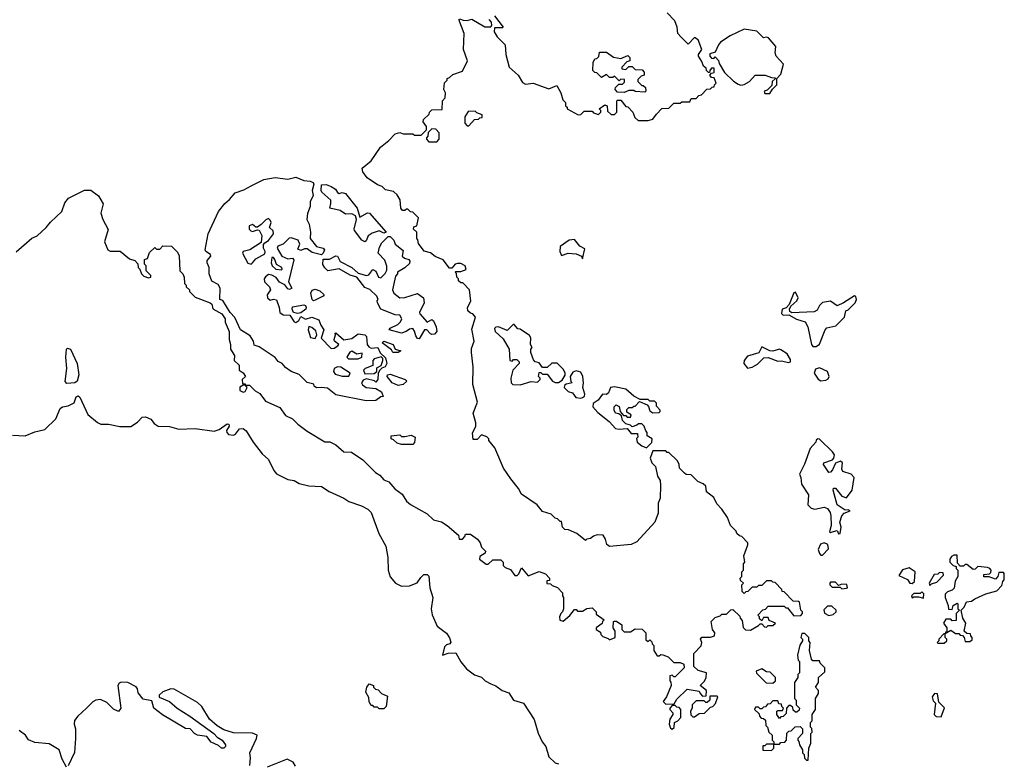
# Model space of a CAD drawing. Extents: x 1861455 to 2058065, y 200073 to 437907.
# Tile 508 of 574: x 1968930 to 1975080, y 404380 to 409022. Entities that reach past the tile are written whole.
import ezdxf

# ---------------------------------------------------------------- set-up
doc = ezdxf.new("R2010")
doc.units = 0

msp = doc.modelspace()

# ---------------------------------------------------------------- linework, layer by layer
at = {"layer": '0CON05XD'}
for points in [[(1971896.4, 409046.4), (1971950, 408975), (1971945, 408970), (1971895, 408970), (1971893.8, 408945), (1971913.3, 408915), (1971963.3, 408865), (1971966.7, 408805), (1971987.5, 408725), (1972042.5, 408675), (1972070.7, 408630.7), (1972088.3, 408618.3), (1972136.4, 408626.4), (1972235, 408590), (1972285, 408610), (1972310, 408565), (1972321.7, 408521.7), (1972340, 408505), (1972340, 408485), (1972350, 408475), (1972350, 408465), (1972418.3, 408428.3), (1972435, 408430), (1972455, 408450), (1972505, 408450), (1972515, 408440), (1972545, 408430), (1972560, 408445), (1972560, 408455), (1972550, 408465), (1972585, 408490), (1972600, 408485), (1972601.7, 408451.7), (1972625, 408430), (1972645, 408430), (1972660, 408445), (1972660, 408515), (1972665, 408520), (1972685, 408520), (1972715, 408480), (1972728.3, 408478.3), (1972760, 408445), (1972771.7, 408411.7), (1972793, 408393), (1972855, 408392.5), (1972885, 408400), (1972908.3, 408431.7), (1972941.7, 408468.3), (1972985, 408470), (1973015, 408500), (1973055, 408500), (1973065, 408510), (1973115, 408510), (1973125, 408530), (1973155, 408530), (1973171.7, 408548.3), (1973188.3, 408551.7), (1973221.7, 408588.3), (1973245, 408590), (1973255, 408600), (1973268.3, 408601.7), (1973270, 408615), (1973280, 408625), (1973268.3, 408658.3), (1973251.7, 408661.7), (1973240, 408675), (1973251.7, 408688.3), (1973268.3, 408691.7), (1973268.3, 408718.3), (1973251.7, 408718.3), (1973240, 408705), (1973238.3, 408691.7), (1973231.7, 408691.7), (1973220, 408705), (1973218.3, 408718.3), (1973201.7, 408731.7), (1973191.7, 408761.7), (1973170, 408795), (1973170, 408805), (1973190, 408835), (1973167.5, 408895), (1973145, 408910), (1973105, 408870), (1973061.7, 408911.7), (1973040, 408935), (1973037.5, 408975), (1973022.5, 409015), (1972973.9, 409063.9)], [(1972310, 405315), (1972302, 405295), (1972304, 405274), (1972325, 405266.7), (1972366.4, 405303.6), (1972395, 405340), (1972405, 405340), (1972415, 405330), (1972445, 405330), (1972473, 405347), (1972505, 405350), (1972530, 405325), (1972531.7, 405311.7), (1972580, 405275), (1972570, 405265), (1972568.3, 405251.7), (1972530, 405225), (1972530, 405215), (1972558.3, 405198.3), (1972560, 405185), (1972571.7, 405171.7), (1972605, 405160), (1972615, 405150), (1972650, 405165), (1972650, 405205), (1972637.5, 405225), (1972640, 405265), (1972645, 405267.5), (1972656.7, 405266.7), (1972690, 405245), (1972690, 405215), (1972705, 405200), (1972745, 405200), (1972775, 405220), (1972817, 405217), (1972840, 405195), (1972841.7, 405151.7), (1972855, 405140), (1972865, 405150), (1972878.3, 405138.3), (1972880, 405125), (1972890, 405115), (1972890, 405085), (1972911.7, 405051.7), (1972925, 405050), (1972935, 405060), (1972947, 405057), (1972980, 405045), (1973015, 405010), (1973055, 405010), (1973078.3, 404998.3), (1973080, 404975), (1973025, 404920), (1973015, 404920), (1973005, 404930), (1972990, 404925), (1972990, 404895), (1972997, 404887), (1973000, 404865), (1972970, 404795), (1972950, 404765), (1972965, 404750), (1973018.3, 404751.7), (1973035, 404780), (1973098.3, 404841.7), (1973175, 404830), (1973180, 404815), (1973195, 404800), (1973218.3, 404801.7), (1973220, 404835), (1973180, 404865), (1973206.7, 404893.3), (1973217.5, 404915), (1973220, 404945), (1973168.3, 404958.3), (1973140, 404985), (1973140, 405065), (1973186.7, 405113.3), (1973190, 405135), (1973182.5, 405155), (1973191.7, 405168.3), (1973245, 405167.5), (1973270, 405175), (1973272.5, 405195), (1973257.5, 405215), (1973250, 405265), (1973275, 405290), (1973305, 405300), (1973315, 405310), (1973345, 405310), (1973371.7, 405338.3), (1973385, 405340), (1973428.3, 405298.3), (1973430, 405285), (1973441.7, 405271.7), (1973448.3, 405228.3), (1973463, 405213), (1973495, 405210), (1973545, 405240), (1973555, 405250), (1973565, 405250), (1973581.7, 405231.7), (1973595, 405230), (1973605, 405240), (1973635, 405240), (1973650, 405255), (1973611.7, 405271.7), (1973605, 405290), (1973575, 405290), (1973565, 405270), (1973551.7, 405281.7), (1973550, 405295), (1973540, 405305), (1973571.7, 405338.3), (1973588.3, 405341.7), (1973605, 405360), (1973705, 405360), (1973715, 405350), (1973725, 405350), (1973765, 405300), (1973808.3, 405301.7), (1973820, 405315), (1973820, 405325), (1973810, 405335), (1973800, 405385), (1973795, 405390), (1973761.7, 405391.7), (1973705, 405450), (1973691.7, 405451.7), (1973690, 405465), (1973648.3, 405508.3), (1973635, 405510), (1973625, 405520), (1973595, 405520), (1973565, 405490), (1973545, 405490), (1973535, 405480), (1973505, 405480), (1973478.3, 405451.7), (1973465, 405450), (1973455, 405440), (1973441.7, 405451.7), (1973440, 405495), (1973450, 405505), (1973431.7, 405521.7), (1973430, 405535), (1973440, 405545), (1973440, 405575), (1973450, 405585), (1973450, 405625), (1973460, 405635), (1973452.5, 405675), (1973477, 405743), (1973477, 405757), (1973440, 405795), (1973425, 405800), (1973410, 405815), (1973405, 405830), (1973370, 405865), (1973350, 405915), (1973316.4, 405966.4), (1973285, 406000), (1973265, 406040), (1973220, 406075), (1973215, 406110), (1973200, 406125), (1973165, 406140), (1973125, 406180), (1973093, 406183), (1973081.7, 406191.7), (1973051.7, 406221.7), (1973050, 406245), (1973038.3, 406268.3), (1972985, 406320), (1972975, 406320), (1972965, 406330), (1972885, 406330), (1972867.5, 406285), (1972877.5, 406255), (1972901.7, 406231.7), (1972913, 406173), (1972930, 406145), (1972932.5, 406115), (1972930, 406035), (1972917, 406003), (1972918.3, 405941.7), (1972897.5, 405885), (1972785, 405762.5), (1972750, 405745), (1972613.6, 405733.6), (1972597.5, 405745), (1972588.3, 405778.3), (1972573.6, 405803.6), (1972536, 405806), (1972515, 405798.8), (1972495, 405782.5), (1972471.7, 405778.3), (1972465, 405770), (1972410, 405815), (1972357, 405837), (1972335, 405840), (1972320, 405855), (1972315, 405890), (1972305, 405890), (1972290, 405905), (1972275, 405910), (1972250, 405935), (1972195, 405952.5), (1972163, 405993), (1972065, 406060), (1972046.1, 406096.1), (1971996.7, 406155), (1971951.7, 406221.7), (1971898.3, 406348.3), (1971860, 406395), (1971860, 406405), (1971848.3, 406418.3), (1971815, 406430), (1971788.3, 406401.7), (1971761.7, 406401.7), (1971758.3, 406441.7), (1971780, 406485), (1971780, 406505), (1971762.5, 406565), (1971790, 406635), (1971761.2, 406745), (1971762.5, 406855), (1971751.2, 406945), (1971751.7, 406968.3), (1971768, 407015), (1971755, 407090), (1971777.5, 407165), (1971760, 407185), (1971745, 407190), (1971730, 407205), (1971727.5, 407225), (1971747.5, 407265), (1971740, 407335), (1971698.3, 407378.3), (1971685, 407380), (1971671.7, 407391.7), (1971670, 407405), (1971660, 407415), (1971658.3, 407438.3), (1971650, 407445), (1971655, 407450), (1971685, 407450), (1971718.3, 407461.7), (1971712.5, 407485), (1971685, 407500), (1971665, 407500), (1971650, 407495), (1971628.3, 407471.7), (1971615, 407470), (1971575, 407522.5), (1971525, 407543.3), (1971495, 407566.7), (1971457, 407577), (1971420, 407625), (1971417, 407647), (1971410, 407655), (1971410, 407695), (1971390, 407715), (1971391.7, 407728.3), (1971410, 407735), (1971420, 407785), (1971385, 407820), (1971371.7, 407821.7), (1971355, 407840), (1971345, 407840), (1971335, 407830), (1971321.7, 407831.7), (1971310, 407845), (1971307, 407897), (1971288.3, 407928.3), (1971265, 407950), (1971215, 407960), (1971195, 407980), (1971165, 407990), (1971100, 408035), (1971073, 408073), (1971070, 408095), (1971125, 408140), (1971183.6, 408226.4), (1971235, 408267.5), (1971275, 408310), (1971305, 408317.5), (1971325, 408310), (1971385, 408310), (1971395, 408300), (1971438.3, 408301.7), (1971470, 408335), (1971470, 408355), (1971450, 408385), (1971451.7, 408398.3), (1971488.3, 408431.7), (1971490, 408445), (1971505, 408460), (1971568.3, 408461.7), (1971570, 408515), (1971587.5, 408535), (1971590, 408565), (1971580, 408585), (1971583, 408627), (1971600, 408645), (1971600, 408655), (1971615, 408660), (1971635, 408680), (1971695, 408700), (1971727.5, 408765), (1971702.5, 408835), (1971706.2, 408935), (1971673.3, 409023.3)], [(1971677, 409027), (1971699.1, 409019.1), (1971725, 409017.1), (1971755, 409025.8), (1971835, 408977.5), (1971872.5, 408977.5), (1971880, 408985), (1971877, 409007), (1971863, 409023)], [(1973615, 408560), (1973631.7, 408588.3), (1973660, 408615), (1973660, 408655), (1973685, 408682.5), (1973700, 408745), (1973654.3, 408794.3), (1973648.9, 408815), (1973653.1, 408855), (1973607.9, 408907.9), (1973595, 408912.5), (1973575, 408908.9), (1973535, 408949.1), (1973455, 408963.4), (1973368.6, 408921.4), (1973308.1, 408881.9), (1973294.3, 408865), (1973275, 408820), (1973241.7, 408808.3), (1973240, 408795), (1973251.7, 408781.7), (1973265, 408780), (1973275, 408790), (1973295, 408767.5), (1973298.3, 408748.3), (1973332, 408692), (1973387.5, 408637.5), (1973418.3, 408618.3), (1973435, 408612.5), (1973455, 408616.7), (1973487.5, 408635), (1973523.6, 408676.4), (1973586.1, 408676.1), (1973625, 408660), (1973648.3, 408658.3), (1973648.3, 408651.7), (1973630, 408635), (1973628.3, 408611.7), (1973598.3, 408581.7), (1973580, 408575), (1973585, 408560), (1973615, 408560)], [(1972705, 408567.5), (1972665, 408570), (1972650, 408585), (1972651.7, 408598.3), (1972671.7, 408618.3), (1972695, 408620), (1972708.3, 408631.7), (1972708.3, 408648.3), (1972685, 408650), (1972675, 408640), (1972645, 408670), (1972635, 408660), (1972615, 408660), (1972595, 408680), (1972565, 408660), (1972535, 408690), (1972521.7, 408691.7), (1972510, 408705), (1972512.5, 408755), (1972521.7, 408778.3), (1972535, 408780), (1972548.3, 408791.7), (1972551.7, 408818.3), (1972595, 408820), (1972638.3, 408788.3), (1972685, 408780), (1972728.3, 408798.3), (1972740, 408785), (1972740, 408765), (1972721.7, 408758.3), (1972690, 408725), (1972690, 408715), (1972715, 408710), (1972735, 408730), (1972755, 408730), (1972775, 408710), (1972818.3, 408708.3), (1972830, 408695), (1972830, 408675), (1972811.7, 408668.3), (1972791.7, 408648.3), (1972790, 408635), (1972815, 408610), (1972825, 408610), (1972838.3, 408598.3), (1972840, 408575), (1972835, 408570), (1972775, 408572.5), (1972765, 408580), (1972735, 408580), (1972705, 408567.5)], [(1971735, 408360), (1971771.7, 408398.3), (1971795, 408400), (1971805, 408410), (1971818.3, 408411.7), (1971818.3, 408428.3), (1971785, 408440), (1971775, 408450), (1971731.7, 408448.3), (1971710, 408415), (1971710, 408375), (1971725, 408360), (1971735, 408360)], [(1971535, 408260), (1971550, 408275), (1971550, 408315), (1971528.3, 408338.3), (1971505, 408340), (1971481.7, 408318.3), (1971480, 408295), (1971470, 408285), (1971470, 408275), (1971485, 408260), (1971535, 408260)], [(1971095, 406642), (1970905, 406680), (1970851.7, 406721.7), (1970815, 406726.7), (1970783, 406723), (1970770, 406735), (1970767, 406747), (1970725, 406757.5), (1970675, 406807.5), (1970625, 406826.7), (1970590.7, 406850.7), (1970570, 406875), (1970545, 406887.5), (1970525, 406912.5), (1970425, 406980), (1970395, 406990), (1970390, 407015), (1970369.3, 407049.3), (1970310, 407085), (1970273.6, 407163.6), (1970243.9, 407193.9), (1970198.3, 407268.3), (1970180, 407275), (1970181.2, 407345), (1970169.5, 407369.5), (1970129.3, 407389.3), (1970113.8, 407435), (1970112.5, 407475), (1970100, 407505), (1970101.7, 407518.3), (1970123.8, 407545), (1970121.2, 407555), (1970093.3, 407575), (1970088.8, 407585), (1970106.2, 407685), (1970171.2, 407825), (1970211.2, 407875), (1970241.2, 407898.8), (1970275, 407941.2), (1970330, 407960), (1970375.8, 407984.2), (1970455, 408023.8), (1970525, 408036.2), (1970605, 408026.7), (1970655, 408038.8), (1970705, 408018.8), (1970745, 408013.8), (1970762.5, 408005), (1970766.7, 407995), (1970756, 407955), (1970763.3, 407925), (1970744.3, 407885.7), (1970743.3, 407855), (1970728.6, 407811.4), (1970724.4, 407775), (1970738.6, 407745), (1970747.1, 407695), (1970744.3, 407655), (1970784.2, 407605), (1970825, 407596.5), (1970833.3, 407585), (1970826.4, 407563.6), (1970815, 407553.3), (1970757.6, 407567.6), (1970725, 407591.9), (1970708.6, 407591.4), (1970685, 407580), (1970668.3, 407588.3), (1970678.9, 407621.1), (1970669.2, 407645), (1970625, 407660.8), (1970612.5, 407657.5), (1970575, 407620), (1970541.9, 407608.1), (1970537.5, 407595), (1970566.4, 407546.4), (1970605, 407528), (1970635, 407533.8), (1970642.9, 407522.9), (1970609.2, 407385), (1970630, 407345), (1970615, 407337.5), (1970605, 407342.5), (1970586, 407366), (1970552.3, 407382.3), (1970532.9, 407412.9), (1970505, 407428), (1970485, 407432), (1970465, 407416.7), (1970456.7, 407405), (1970460, 407385), (1970490, 407355), (1970497.5, 407335), (1970476.2, 407305), (1970478, 407285), (1970495, 407270.8), (1970515, 407276.7), (1970533.3, 407273.3), (1970551.4, 407225), (1970554.4, 407194.4), (1970575, 407180), (1970617.5, 407177.5), (1970643.8, 407135), (1970655, 407131.2), (1970673.3, 407145), (1970685, 407170), (1970715, 407153.3), (1970755, 407163.8), (1970798.3, 407148.3), (1970810, 407115), (1970830, 407085), (1970812.9, 407032.9), (1970875, 406970), (1970895, 406972), (1970917.5, 406985), (1970922.5, 406995), (1970896.7, 407015), (1970893.3, 407025), (1970902.5, 407055), (1970900, 407065), (1970905, 407067.5), (1970953.8, 407023.8), (1971005, 407032.5), (1971045, 407060), (1971085, 407053.8), (1971095.8, 407045), (1971101.2, 406995), (1971110, 406980), (1971125, 406971.2), (1971166, 406976), (1971182.5, 406942.5), (1971215, 406910), (1971223.3, 406875), (1971212.5, 406855), (1971192.5, 406847.5), (1971180, 406835), (1971170, 406815), (1971166.7, 406775), (1971155, 406760), (1971147, 406767), (1971095, 406780), (1971075, 406772), (1971065.8, 406755), (1971072, 406742), (1971095, 406725.6), (1971155, 406720), (1971189.3, 406699.3), (1971200, 406670), (1971185, 406667.5), (1971155, 406643.8), (1971095, 406642)], [(1971085, 407634.3), (1971066.2, 407645), (1971021.2, 407705), (1971018.8, 407715), (1971033.8, 407775), (1971028, 407798), (1971005, 407810), (1970965, 407807.5), (1970930.8, 407830.8), (1970866.2, 407845), (1970874.4, 407875), (1970872.9, 407895), (1970817.5, 407945), (1970812.5, 407955), (1970815, 407990), (1970845, 407992.5), (1970875, 407980), (1970903, 407963), (1970915, 407942.5), (1970925, 407937.5), (1970945, 407942.5), (1970965, 407937.5), (1971037.5, 407845), (1971055, 407790), (1971103, 407817), (1971115, 407813.3), (1971220, 407695), (1971205, 407690), (1971175, 407703.3), (1971130.8, 407689.2), (1971107.6, 407672.4), (1971095, 407641.2), (1971085, 407634.3)], [(1968907, 407573), (1969005, 407657.5), (1969038.3, 407671.7), (1969096.4, 407723.6), (1969123, 407757), (1969192.5, 407825), (1969211.7, 407878.3), (1969235, 407907.5), (1969335, 407957.5), (1969375, 407957.5), (1969423, 407923), (1969451.7, 407871.7), (1969437.5, 407815), (1969450, 407775), (1969481.7, 407711.7), (1969460, 407635), (1969480, 407585), (1969495, 407577.5), (1969557, 407577), (1969615, 407530), (1969648.3, 407518.3), (1969668.3, 407498.3), (1969670, 407475), (1969680, 407465), (1969690, 407435), (1969705, 407420), (1969735, 407410), (1969750, 407415), (1969750, 407425), (1969720, 407455), (1969720, 407485), (1969710, 407495), (1969710, 407525), (1969728.3, 407531.7), (1969741.7, 407568.3), (1969775, 407600), (1969785, 407590), (1969805, 407590), (1969825, 407610), (1969878.3, 407608.3), (1969915, 407570), (1969927, 407547), (1969930, 407455), (1969950, 407435), (1969957.5, 407415), (1969960, 407375), (1969970, 407365), (1969970, 407355), (1969990, 407335), (1969990, 407325), (1970025, 407290), (1970120, 407255), (1970130, 407245), (1970137, 407217), (1970192.5, 407185), (1970212.5, 407155), (1970213, 407133), (1970237.5, 407075), (1970237.5, 407025), (1970247.5, 406995), (1970247.5, 406965), (1970272.5, 406925), (1970270, 406895), (1970300, 406865), (1970300, 406835), (1970326.4, 406816.4), (1970340, 406795), (1970320, 406775), (1970321.7, 406751.7), (1970338.3, 406748.3), (1970340, 406740), (1970325, 406740), (1970305, 406727.5), (1970305, 406707.5), (1970325, 406697.5), (1970338.3, 406701.7), (1970350, 406725), (1970340, 406740), (1970365, 406740), (1970400, 406705), (1970429.3, 406689.3), (1970465, 406640), (1970555, 406600), (1970590.7, 406550.7), (1970635, 406530), (1970667, 406497), (1970725, 406452.5), (1970835, 406387.5), (1970867, 406387), (1970905, 406367.5), (1970953.9, 406323.9), (1971001.7, 406321.7), (1971072.5, 406275), (1971152.5, 406195), (1971179.5, 406179.5), (1971205, 406150), (1971236.4, 406136.4), (1971274.1, 406094.1), (1971319.3, 406059.3), (1971347, 406017), (1971370, 405995), (1971475, 405937.5), (1971515, 405900), (1971565, 405887.5), (1971600, 405865), (1971670, 405805), (1971675, 405780), (1971695, 405780), (1971710, 405795), (1971715, 405810), (1971745, 405810), (1971789.3, 405779.3), (1971807, 405757), (1971815, 405730), (1971840, 405705), (1971838.3, 405691.7), (1971805, 405670), (1971802.5, 405655), (1971843, 405623), (1971857, 405623), (1971885, 405650), (1971935, 405650), (1971950, 405635), (1971950, 405615), (1971963, 405603), (1971995, 405590), (1972023, 405553), (1972037, 405553), (1972048.3, 405561.7), (1972065, 405600), (1972105, 405550), (1972175, 405577.5), (1972215, 405562.5), (1972240, 405535), (1972238.3, 405521.7), (1972221.7, 405518.3), (1972221.7, 405501.7), (1972245, 405500), (1972255, 405490), (1972288.3, 405478.3), (1972320, 405445), (1972320, 405425), (1972327.5, 405415), (1972326.2, 405345), (1972320, 405325), (1972310, 405315)], [(1970375, 407496.7), (1970385, 407503.3), (1970405, 407530), (1970460.7, 407559.3), (1970463.3, 407575), (1970453.3, 407595), (1970452.5, 407617.5), (1970460.7, 407629.3), (1970485, 407642.5), (1970516, 407685), (1970514.1, 407704.1), (1970491.2, 407725), (1970500, 407755), (1970495, 407771.2), (1970485, 407780), (1970466.6, 407773.4), (1970437.7, 407742.3), (1970415, 407727.5), (1970405, 407727.5), (1970385, 407743.3), (1970364.2, 407735.8), (1970364, 407715), (1970374.2, 407704.2), (1970385, 407698.8), (1970415, 407710), (1970425, 407707.5), (1970443.3, 407675), (1970438.3, 407631.7), (1970367.5, 407585), (1970326.2, 407573.8), (1970321.2, 407565), (1970355, 407502.5), (1970375, 407496.7)], [(1971425, 407030), (1971415, 407032.5), (1971405, 407047.5), (1971396.8, 407076.8), (1971385, 407093.8), (1971365, 407090.8), (1971343.8, 407075), (1971315, 407064.4), (1971237.5, 407085), (1971245, 407095.8), (1971291.1, 407118.9), (1971309.2, 407135), (1971316, 407155), (1971305, 407176.7), (1971275, 407179.2), (1971185.8, 407215), (1971164.2, 407255), (1971163.3, 407266.7), (1971170, 407275), (1971160, 407295), (1971118, 407338), (1971085, 407350.6), (1971035, 407414.4), (1970995, 407427.3), (1970926.1, 407466.1), (1970854.5, 407454.5), (1970835, 407472), (1970823.8, 407493.8), (1970825, 407526.7), (1970865, 407527.1), (1970905, 407547.1), (1970915, 407545.8), (1970932.6, 407512.6), (1971004.2, 407475), (1971045, 407439.5), (1971096.1, 407423.9), (1971109.9, 407430.1), (1971135, 407462.5), (1971155, 407452), (1971172, 407415), (1971185, 407410.8), (1971212.7, 407437.3), (1971222.3, 407457.7), (1971223.9, 407483.9), (1971210.5, 407520.5), (1971168.8, 407565), (1971177.8, 407602.2), (1971191.7, 407628.3), (1971231.7, 407668.3), (1971245, 407667.5), (1971267.5, 407645), (1971275, 407620), (1971325, 407580), (1971320, 407545), (1971333, 407533), (1971360, 407525), (1971367.5, 407515), (1971365, 407500), (1971336.4, 407473.6), (1971290, 407445), (1971290, 407435), (1971278.3, 407421.7), (1971258, 407335), (1971266.2, 407315), (1971305, 407286.2), (1971335, 407286.7), (1971415, 407312.5), (1971452.5, 407285), (1971456.7, 407255), (1971426.2, 407195), (1971428.8, 407185), (1971474.4, 407134.4), (1971505, 407150), (1971515, 407142.5), (1971531.2, 407105), (1971536.2, 407075), (1971520.7, 407059.3), (1971505, 407056.7), (1971495, 407060), (1971472.5, 407085), (1971457.5, 407085), (1971425, 407030)], [(1972445, 407530), (1972460.8, 407590.8), (1972428.9, 407608.9), (1972395, 407650), (1972362.5, 407645), (1972306.7, 407605), (1972304.2, 407575), (1972315, 407550), (1972355, 407564), (1972405, 407560), (1972440, 407545), (1972445, 407530)], [(1970565, 407460), (1970570, 407465), (1970566.7, 407475), (1970533.6, 407493.6), (1970523.3, 407525), (1970515, 407537.5), (1970505, 407537.5), (1970500, 407505), (1970507.5, 407485), (1970530, 407465), (1970565, 407460)], [(1970765, 407267.5), (1970757.5, 407275), (1970747.5, 407315), (1970757, 407333), (1970775, 407340), (1970805, 407330), (1970831.2, 407305), (1970826.2, 407295), (1970775, 407270), (1970765, 407267.5)], [(1973905, 406980.8), (1973925, 406996.7), (1973961.2, 407085), (1973972.3, 407097.7), (1974028.3, 407111.7), (1974082.5, 407165), (1974090, 407205), (1974105, 407210), (1974147.5, 407255), (1974156.2, 407275), (1974153, 407293), (1974145, 407297.5), (1974076.1, 407253.9), (1974035, 407236.2), (1973995, 407263.8), (1973945, 407256), (1973925, 407237.5), (1973910.5, 407209.5), (1973892, 407198), (1973752.5, 407192.5), (1973740, 407200), (1973737.5, 407215), (1973747, 407233), (1973785, 407267.5), (1973793.3, 407285), (1973775, 407320), (1973765, 407316.7), (1973737, 407243), (1973717, 407223), (1973692.5, 407215), (1973688.3, 407188.3), (1973698.3, 407178.3), (1973735, 407180), (1973783, 407153), (1973836.4, 407136.4), (1973852.5, 407105), (1973876.7, 406995), (1973885, 406982.5), (1973905, 406980.8)], [(1970665, 407187.5), (1970640, 407195), (1970632.5, 407215), (1970635, 407230), (1970705, 407241.2), (1970715, 407237.5), (1970720, 407225), (1970716.7, 407215), (1970685, 407192.5), (1970665, 407187.5)], [(1970775, 407032), (1970786.2, 407055), (1970779.7, 407079.7), (1970755, 407101.2), (1970735, 407107.5), (1970731.2, 407085), (1970747, 407037), (1970775, 407032)], [(1972055, 406742.5), (1972125, 406762.5), (1972165, 406760), (1972180, 406775), (1972180, 406785), (1972170, 406795), (1972175, 406820), (1972185, 406820), (1972195, 406810), (1972225, 406810), (1972257.5, 406765), (1972275, 406756.2), (1972295, 406756.7), (1972318.3, 406771.7), (1972337, 406803), (1972337, 406817), (1972325, 406840), (1972287, 406877), (1972253, 406877), (1972225, 406850), (1972195, 406850), (1972175, 406880), (1972150, 406885), (1972138.3, 406898.3), (1972123.3, 406945), (1972122.5, 406965), (1972130, 406975), (1972120, 406995), (1972122.5, 407035), (1972115, 407050), (1972055, 407090), (1972041.7, 407091.7), (1972018.3, 407118.3), (1972011.7, 407118.3), (1971975, 407082.5), (1971920, 407105), (1971905, 407103.3), (1971896.7, 407095), (1971900, 407075), (1971948.8, 407028.8), (1971987.5, 406965), (1971992.5, 406895), (1972005, 406890), (1972015, 406900), (1972035, 406900), (1972050, 406885), (1972050, 406875), (1972010, 406835), (1971997.5, 406785), (1972000, 406755), (1972010, 406745), (1972055, 406742.5)], [(1971295, 406944.2), (1971260, 406945), (1971251.7, 406961.7), (1971193.3, 407005), (1971205, 407015.7), (1971263.3, 406995), (1971276, 406966), (1971310, 406955), (1971295, 406944.2)], [(1969225, 406750), (1969213.6, 406763.6), (1969223.8, 406845), (1969218.8, 406915), (1969222.5, 406965), (1969228.3, 406971.7), (1969247.5, 406965), (1969290, 406875), (1969298.8, 406805), (1969288.8, 406765), (1969275, 406754.2), (1969225, 406750)], [(1970983.8, 406903.8), (1971045, 406904), (1971066.7, 406915), (1971070, 406940), (1971035, 406933.8), (1971005, 406953.3), (1970992.7, 406947.3), (1970973.3, 406915), (1970983.8, 406903.8)], [(1973475, 406847.5), (1973505, 406853.3), (1973539.3, 406870.7), (1973578.3, 406911.7), (1973605, 406913.3), (1973665, 406890), (1973686.7, 406893.3), (1973735, 406881.2), (1973743.6, 406886.4), (1973745, 406900), (1973723.8, 406935), (1973685, 406961.4), (1973675, 406965.6), (1973635, 406952.9), (1973615, 406954), (1973565, 406980), (1973547.1, 406942.9), (1973475, 406921.4), (1973454.3, 406895), (1973454, 406875), (1973475, 406847.5)], [(1971085, 406811.2), (1971145, 406812.5), (1971160, 406825), (1971161.7, 406848.3), (1971187, 406863), (1971197.5, 406895), (1971197.5, 406907.5), (1971187.5, 406917.5), (1971144.4, 406905.6), (1971136, 406895), (1971136.7, 406863.3), (1971087.5, 406845), (1971077.5, 406835), (1971085, 406811.2)], [(1970945, 406796.2), (1970985, 406797.5), (1970993.3, 406815), (1970935, 406852), (1970915, 406854), (1970893.8, 406845), (1970890, 406825), (1970900, 406810), (1970945, 406796.2)], [(1972435, 406658.8), (1972445, 406663.3), (1972457.3, 406672.7), (1972460, 406685), (1972446.7, 406725), (1972451.2, 406755), (1972447.5, 406795), (1972435, 406821.2), (1972405, 406830), (1972385, 406822.5), (1972367.5, 406795), (1972372.5, 406762.5), (1972380, 406755), (1972342.5, 406747.5), (1972332.3, 406737.7), (1972331.2, 406725), (1972355, 406700), (1972382.5, 406692.5), (1972403, 406663), (1972435, 406658.8)], [(1973935, 406767.5), (1973965, 406772.5), (1973979.3, 406780.7), (1973986.4, 406793.6), (1973976, 406825), (1973925, 406849.2), (1973900.5, 406839.5), (1973892.5, 406815), (1973917, 406777), (1973935, 406767.5)], [(1971295, 406737.5), (1971256.2, 406755), (1971226.2, 406795), (1971227.5, 406805), (1971245, 406810), (1971337.5, 406775), (1971347.5, 406765), (1971325, 406743.8), (1971295, 406737.5)], [(1972845, 406350), (1972878.3, 406381.7), (1972880, 406405), (1972850, 406425), (1972850, 406445), (1972840, 406455), (1972830, 406485), (1972815, 406500), (1972795, 406500), (1972785, 406490), (1972755, 406480), (1972745, 406490), (1972715, 406500), (1972695, 406520), (1972688.3, 406548.3), (1972671.7, 406561.7), (1972652.5, 406565), (1972643.6, 406583.6), (1972642.5, 406605), (1972655, 406617.5), (1972675, 406607.5), (1972680, 406575), (1972701.7, 406551.7), (1972715, 406550), (1972725, 406540), (1972745, 406540), (1972750, 406555), (1972721.7, 406571.7), (1972721.7, 406588.3), (1972735, 406600), (1972755, 406600), (1972765, 406610), (1972775, 406610), (1972801.7, 406638.3), (1972848.3, 406618.3), (1972857.5, 406607.5), (1972865, 406580), (1972885, 406567.5), (1972925, 406570), (1972930, 406575), (1972930, 406585), (1972908.3, 406608.3), (1972907.5, 406627.5), (1972895, 406640), (1972865, 406640), (1972855, 406650), (1972805, 406650), (1972765, 406672.5), (1972716.4, 406716.4), (1972645, 406730), (1972620, 406725), (1972608.3, 406691.7), (1972595, 406682.5), (1972570, 406685), (1972543, 406647), (1972512.5, 406625), (1972510, 406605), (1972540.3, 406570.3), (1972612.7, 406512.7), (1972650.7, 406470.7), (1972673.8, 406466.2), (1972725, 406470), (1972748.3, 406438.3), (1972788.3, 406438.3), (1972790, 406415), (1972783.3, 406406.7), (1972786.7, 406385), (1972815, 406362.5), (1972845, 406350)], [(1968885, 406427.5), (1968965, 406423.3), (1969025, 406450), (1969086.1, 406463.9), (1969155, 406530), (1969183.8, 406595), (1969197.5, 406605), (1969232.1, 406612.1), (1969270.2, 406629.8), (1969282.9, 406667.1), (1969295, 406673.3), (1969306.2, 406665), (1969355, 406557.5), (1969415, 406507.5), (1969437, 406497), (1969485, 406496.7), (1969555, 406482.5), (1969625, 406482.5), (1969665, 406510), (1969695, 406540), (1969715, 406542.5), (1969748.3, 406528.3), (1969770.5, 406500.5), (1969795, 406483.8), (1969865, 406483.3), (1969925, 406466.2), (1970025, 406470.8), (1970145, 406454), (1970175, 406464), (1970225, 406498.8), (1970235.9, 406495.9), (1970239.2, 406485), (1970222.6, 406457.4), (1970223.5, 406445), (1970235, 406433.3), (1970265, 406428.7), (1970278.5, 406435), (1970302.9, 406467.1), (1970325, 406469.5), (1970345.6, 406455), (1970388.8, 406385), (1970445, 406311.2), (1970485, 406276.2), (1970517.3, 406207.3), (1970535, 406186.7), (1970605, 406152), (1970645, 406146), (1970675.7, 406125.7), (1970735, 406112), (1970815, 406107.5), (1970863, 406077), (1970953.8, 406035), (1970985, 406014.2), (1971065, 405988), (1971105, 405966), (1971125, 405946.2), (1971173.8, 405815), (1971216.2, 405735), (1971228.8, 405665), (1971231.2, 405585), (1971243.8, 405543.8), (1971277.5, 405505), (1971315, 405486.7), (1971365, 405487.5), (1971413, 405507), (1971435, 405540), (1971455, 405557.5), (1971475, 405557.5), (1971485, 405547.5), (1971491.2, 405475), (1971510, 405415), (1971500, 405345), (1971506.1, 405306.1), (1971537.5, 405235), (1971595, 405193.3), (1971615, 405162.5), (1971623, 405137), (1971617.5, 405125), (1971595, 405119.2), (1971583, 405107), (1971570, 405055), (1971607.3, 405067.3), (1971655, 405070), (1971685, 405012.5), (1971720.5, 404970.5), (1971771.7, 404931.7), (1971815, 404916.7), (1971837.5, 404895), (1971873, 404877), (1971905, 404863.3), (1971944.3, 404834.3), (1971985, 404820), (1972015, 404773.3), (1972077.5, 404755), (1972143.9, 404653.9), (1972168.3, 404568.3), (1972193.3, 404515), (1972216.7, 404485), (1972235, 404420), (1972275, 404382.5), (1972295, 404377.5)], [(1971385, 406370), (1971315, 406370), (1971288.3, 406378.3), (1971265, 406400), (1971250, 406405), (1971250, 406425), (1971305, 406430), (1971315, 406420), (1971335, 406420), (1971375, 406427.5), (1971400, 406415), (1971397, 406383), (1971385, 406370)], [(1974045, 405813.3), (1974055, 405813.8), (1974060, 405855), (1974052, 405885), (1974065.7, 405924.3), (1974079.2, 405940.8), (1974116.2, 405955), (1974105, 405962.5), (1974085, 405960), (1974035, 405992.5), (1974010, 406085), (1974013.3, 406096.7), (1974025, 406097.5), (1974065, 406047.5), (1974095, 406037.5), (1974130, 406085), (1974141.2, 406165), (1974124.2, 406184.2), (1974070.8, 406200.8), (1974065.8, 406215), (1974068.8, 406255), (1974056.1, 406266.1), (1974025.8, 406254.2), (1974007.3, 406212.7), (1973995, 406197.5), (1973983.3, 406195), (1973950, 406245), (1973952.5, 406255), (1974006, 406274), (1974015.7, 406284.3), (1974018.6, 406305), (1974007.1, 406325), (1973925, 406403.8), (1973914.3, 406405.7), (1973905, 406397.5), (1973902.5, 406385), (1973866.7, 406345), (1973833, 406247), (1973800, 406185), (1973810, 406165), (1973813, 406123), (1973857.5, 406055), (1973853, 405993), (1973873, 405973), (1973897, 405967), (1973955, 405978.8), (1973975, 405971.2), (1973991.4, 405945), (1973995.7, 405925.7), (1973998, 405865), (1973987.5, 405825), (1973995, 405820), (1974013.6, 405826.4), (1974035, 405832.5), (1974045, 405813.3)], [(1973945, 405680), (1973981.7, 405718.3), (1973976.7, 405745), (1973955, 405756.2), (1973932.3, 405747.7), (1973917.5, 405715), (1973925, 405690), (1973935, 405680), (1973945, 405680)], [(1974705, 405130), (1974720, 405145), (1974720, 405155), (1974710, 405165), (1974710, 405190), (1974745, 405210), (1974775, 405190), (1974795, 405190), (1974805, 405180), (1974818.3, 405178.3), (1974830, 405165), (1974835, 405140), (1974865, 405140), (1974878.3, 405151.7), (1974880, 405165), (1974870, 405175), (1974868.3, 405188.3), (1974845, 405190), (1974830, 405205), (1974840, 405255), (1974820, 405285), (1974810, 405335), (1974830, 405355), (1974843, 405387), (1974875, 405392.5), (1974895, 405407.5), (1974965, 405437.5), (1975033, 405457), (1975065, 405490), (1975070, 405515), (1975080, 405525), (1975080, 405565), (1975075, 405570), (1975045, 405570), (1975040, 405545), (1975025, 405530), (1974985, 405543.3), (1974953, 405543), (1974951.7, 405558.3), (1974987, 405563), (1974995, 405570), (1974997.5, 405585), (1974990, 405595), (1974975, 405602.5), (1974915, 405607.5), (1974898.3, 405591.7), (1974885, 405590), (1974845, 405620), (1974835, 405620), (1974825, 405610), (1974805, 405610), (1974788.3, 405628.3), (1974785, 405680), (1974765, 405680), (1974750, 405670), (1974740, 405655), (1974740, 405635), (1974760, 405615), (1974778.3, 405608.3), (1974780, 405595), (1974790, 405585), (1974790, 405545), (1974773, 405517), (1974767, 405473), (1974755, 405460), (1974725, 405450), (1974710, 405435), (1974710, 405415), (1974730, 405365), (1974731.7, 405341.7), (1974755, 405340), (1974760, 405365), (1974785, 405380), (1974790, 405375), (1974790, 405345), (1974800, 405335), (1974780, 405315), (1974778.3, 405271.7), (1974755, 405270), (1974745, 405280), (1974715, 405280), (1974700, 405255), (1974720, 405225), (1974720, 405200), (1974711.7, 405198.3), (1974710, 405190), (1974701.7, 405188.3), (1974670, 405155), (1974670, 405145), (1974660, 405135), (1974665, 405130), (1974705, 405130)], [(1974505, 405502.5), (1974520, 405515), (1974522.5, 405575), (1974485, 405600), (1974445, 405587.5), (1974421.7, 405551.7), (1974475, 405527.5), (1974490, 405505), (1974505, 405502.5)], [(1974615, 405490), (1974625, 405500), (1974659.3, 405510.7), (1974700, 405555), (1974698.3, 405568.3), (1974675, 405570), (1974665, 405560), (1974641.7, 405558.3), (1974610, 405505), (1974615, 405490)], [(1974065, 405470), (1974095, 405472.5), (1974100, 405475), (1974097, 405497), (1974065, 405497.5), (1974045, 405490), (1974025, 405510), (1973995, 405510), (1973990, 405505), (1973990, 405495), (1974005, 405480), (1974055, 405480), (1974065, 405470)], [(1974575, 405410), (1974577, 405437), (1974565, 405450), (1974555, 405440), (1974515, 405440), (1974500, 405425), (1974505, 405412.5), (1974515, 405420), (1974545, 405420), (1974575, 405410)], [(1973985, 405303.3), (1974011.7, 405308.3), (1974030, 405325), (1974030, 405335), (1974001.7, 405361.7), (1973975, 405360), (1973953, 405337), (1973957, 405317), (1973985, 405303.3)], [(1973855, 404400), (1973860, 404475), (1973872.5, 404505), (1973872.5, 404565), (1973880, 404575), (1973877, 404597), (1973870, 404605), (1973870, 404635), (1973880, 404645), (1973880, 404685), (1973900, 404715), (1973900, 404785), (1973920, 404815), (1973920, 404835), (1973900, 404855), (1973920, 404885), (1973920, 404915), (1973958.3, 404951.7), (1973960, 404975), (1973930, 405005), (1973925, 405020), (1973885, 405020), (1973875, 405030), (1973862.5, 405085), (1973867.5, 405135), (1973860, 405145), (1973860, 405165), (1973835, 405190), (1973815, 405190), (1973810, 405165), (1973820, 405155), (1973820, 405145), (1973803, 405117), (1973787.5, 405055), (1973793, 405023), (1973800, 405015), (1973800, 404945), (1973790, 404935), (1973790, 404915), (1973770, 404885), (1973770, 404785), (1973780, 404775), (1973780, 404745), (1973800, 404725), (1973798.3, 404711.7), (1973785, 404700), (1973775, 404700), (1973761.7, 404711.7), (1973758.3, 404728.3), (1973745, 404740), (1973735, 404740), (1973720, 404725), (1973718.3, 404691.7), (1973698.3, 404671.7), (1973685, 404670), (1973675, 404660), (1973660, 404685), (1973660, 404705), (1973665, 404710), (1973695, 404710), (1973700, 404725), (1973690, 404735), (1973688.3, 404748.3), (1973671.7, 404751.7), (1973665, 404770), (1973635, 404770), (1973618.3, 404751.7), (1973601.7, 404748.3), (1973588.3, 404731.7), (1973575, 404730), (1973565, 404720), (1973555, 404720), (1973545, 404730), (1973525, 404730), (1973520, 404715), (1973548.3, 404688.3), (1973550, 404675), (1973561.7, 404661.7), (1973575, 404660), (1973588.3, 404648.3), (1973590, 404615), (1973600, 404605), (1973610, 404575), (1973630, 404555), (1973630, 404525), (1973640, 404515), (1973640, 404500), (1973595, 404500), (1973585, 404490), (1973571.7, 404488.3), (1973571.7, 404461.7), (1973625, 404460), (1973640, 404475), (1973640, 404500), (1973675, 404500), (1973685, 404510), (1973708.3, 404511.7), (1973720, 404525), (1973721.7, 404568.3), (1973735, 404580), (1973748.3, 404581.7), (1973773.3, 404606.7), (1973805, 404610), (1973820, 404595), (1973820, 404565), (1973790, 404535), (1973790, 404525), (1973797, 404517), (1973800, 404495), (1973820, 404465), (1973820, 404445), (1973830, 404435), (1973831.7, 404411.7), (1973845, 404400), (1973855, 404400)], [(1973635, 404880), (1973650, 404895), (1973650, 404915), (1973618.3, 404948.3), (1973595, 404950), (1973565, 404970), (1973530, 404955), (1973531.7, 404941.7), (1973591.7, 404881.7), (1973635, 404880)], [(1970366.7, 404366.7), (1970372, 404415), (1970367.1, 404445), (1970410, 404535), (1970413.8, 404555), (1970385, 404568.8), (1970265, 404569.2), (1970205, 404588.9), (1970163, 404613), (1970115, 404655.8), (1970067.8, 404735), (1970039.6, 404759.6), (1969895, 404843), (1969874.4, 404845.6), (1969825, 404826.2), (1969802, 404805), (1969802, 404792), (1969865, 404765.5), (1969913.8, 404723.8), (1969992.5, 404675), (1970142.5, 404565), (1970162.6, 404542.6), (1970194.2, 404525), (1970215.8, 404495), (1970216, 404485), (1970204.3, 404474.3), (1970190, 404475), (1970171.2, 404491.2), (1970125, 404512.5), (1970097.9, 404547.9), (1970040, 404555), (1970022.2, 404565), (1969995, 404594.5), (1969965, 404596.9), (1969821.9, 404681.9), (1969767.5, 404725), (1969755, 404770), (1969700.7, 404780.7), (1969669.3, 404819.3), (1969666.2, 404845), (1969657.7, 404857.7), (1969605, 404883.8), (1969563.9, 404886.1), (1969550.7, 404879.3), (1969543.6, 404866.4), (1969562.5, 404725), (1969547, 404703), (1969515, 404717.5), (1969475, 404758.8), (1969435, 404778), (1969406.1, 404773.9), (1969386.4, 404763.6), (1969346.4, 404723.6), (1969292.5, 404675), (1969273, 404647), (1969270, 404625), (1969278.8, 404595), (1969279.2, 404535), (1969273.2, 404446.8), (1969232.5, 404365)], [(1971205, 404720), (1971175, 404720), (1971165, 404730), (1971145, 404730), (1971135, 404740), (1971125, 404740), (1971113.6, 404763.6), (1971111.7, 404791.7), (1971092.5, 404825), (1971097.5, 404855), (1971113, 404877), (1971140, 404865), (1971140, 404855), (1971151.7, 404841.7), (1971168.3, 404838.3), (1971190, 404815), (1971228.3, 404798.3), (1971220, 404735), (1971205, 404720)], [(1973145, 404670), (1973175, 404690), (1973207, 404693), (1973245, 404730), (1973260, 404735), (1973277, 404753), (1973290, 404795), (1973285, 404800), (1973241.7, 404798.3), (1973240, 404775), (1973225, 404760), (1973215, 404760), (1973205, 404770), (1973155, 404770), (1973130, 404745), (1973130, 404725), (1973120, 404705), (1973121.7, 404681.7), (1973135, 404670), (1973145, 404670)], [(1974685, 404670), (1974707, 404727), (1974671.7, 404761.7), (1974663, 404813), (1974645, 404816.7), (1974630, 404795), (1974635, 404770), (1974650, 404755), (1974642.5, 404685), (1974655, 404672.5), (1974685, 404670)], [(1973005, 404592.5), (1973017, 404603), (1973020, 404635), (1973040, 404645), (1973060, 404665), (1973060, 404715), (1973048.3, 404728.3), (1973035, 404730), (1973025, 404740), (1973005, 404740), (1972990, 404725), (1972990, 404715), (1973010, 404695), (1973010, 404685), (1972990, 404655), (1972987.5, 404625), (1972995, 404600), (1973005, 404592.5)], [(1969222.5, 404355), (1969195, 404406.7), (1969177.5, 404465), (1969115, 404501.4), (1969025, 404510), (1968986, 404526), (1968965.3, 404555.2), (1968927.5, 404585)], [(1970651.9, 404361.9), (1970637.7, 404387.7), (1970600, 404405), (1970475, 404356.4)]]:
    msp.add_lwpolyline(points, dxfattribs=at)

doc.saveas('drawing.dxf')
